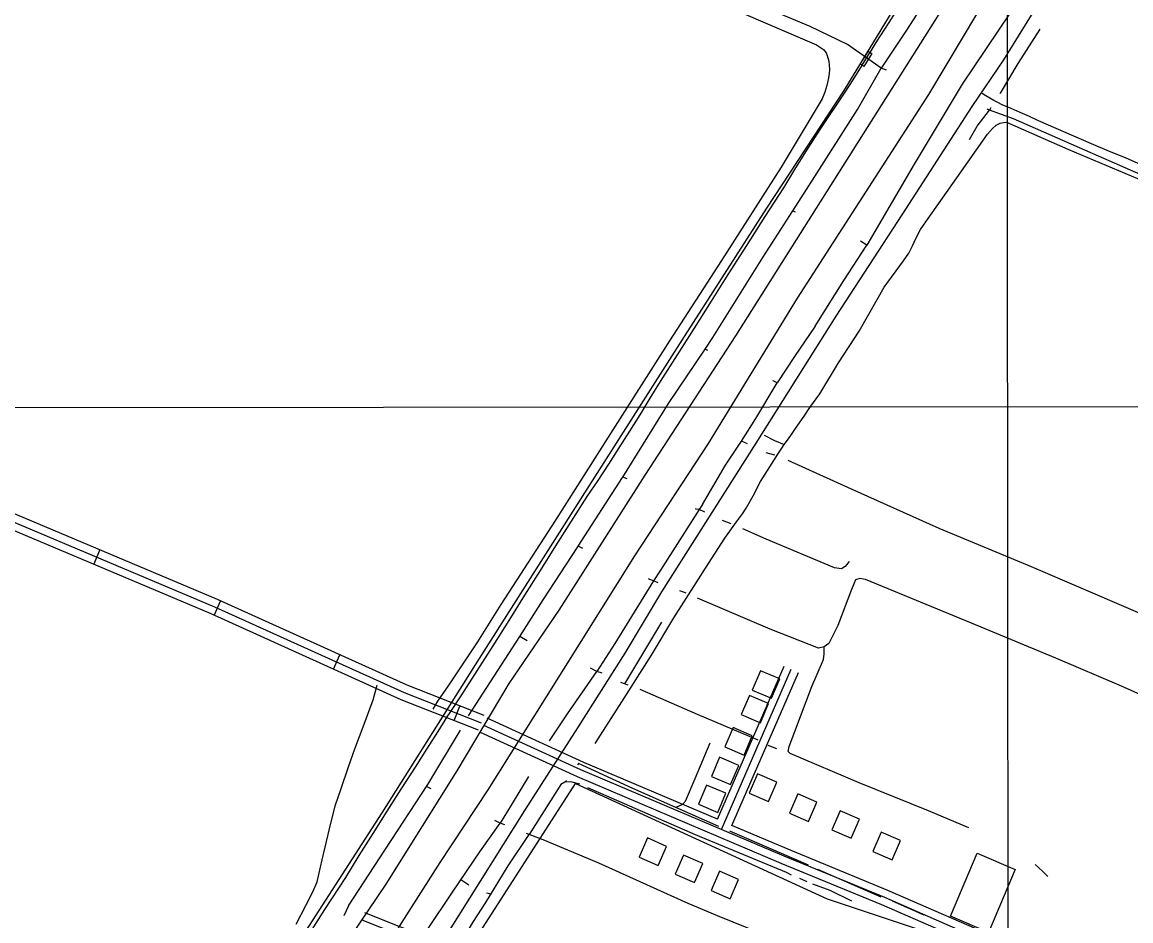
# Model space of a CAD drawing. Extents: x 3297735 to 3335592, y 670436 to 695807.
# Drawn here: x 3310478 to 3312597, y 689991 to 691708 of the extents above; entities that cross this region are included whole.
import ezdxf

# ---------------------------------------------------------------- set-up
doc = ezdxf.new("R2010")
doc.units = 0
for name, color, linetype in [('V-BLDG-OTLN', 7, 'Continuous'), ('V-BRDG-OTLN', 7, 'Continuous'), ('V-DTCH-CNTR', 7, 'Continuous'), ('V-GRID-MAJR', 7, 'Continuous'), ('V-RAIL-TRAK', 7, 'Continuous'), ('V-ROAD-CNTR', 7, 'Continuous'), ('V-SITE-OTLN', 7, 'Continuous'), ('V-TOPO-SHOR', 7, 'Continuous')]:
    doc.layers.add(name, color=color, linetype=linetype)

msp = doc.modelspace()

# ---------------------------------------------------------------- linework, layer by layer
at = {"layer": 'V-BLDG-OTLN'}
for points in [[(3311910.4, 690416.5), (3311926.1, 690453.3), (3311889.3, 690469), (3311873.6, 690432.1)], [(3311889.2, 690369.6), (3311904.9, 690406.4), (3311868.1, 690422), (3311852.4, 690385.2)], [(3311858, 690308), (3311873.7, 690344.8), (3311836.9, 690360.5), (3311821.2, 690323.6)], [(3311832.3, 690251.5), (3311848, 690288.3), (3311811.2, 690304), (3311795.5, 690267.2)], [(3311867.8, 690235.5), (3311904.5, 690219.5), (3311920.5, 690256.2), (3311883.8, 690272.1)], [(3311807.6, 690198.3), (3311823.2, 690235.1), (3311786.4, 690250.8), (3311770.8, 690214)], [(3311944.7, 690197.1), (3311981.4, 690181.2), (3311997.3, 690217.9), (3311960.7, 690233.8)], [(3312025.8, 690164.9), (3312062.5, 690149), (3312078.5, 690185.7), (3312041.8, 690201.6)], [(3311657.2, 690112.9), (3311693.9, 690097), (3311709.8, 690133.6), (3311673.1, 690149.6)], [(3312104.3, 690124), (3312141, 690108.1), (3312156.9, 690144.7), (3312120.2, 690160.7)], [(3311726.5, 690080.2), (3311763.2, 690064.3), (3311779.1, 690101), (3311742.4, 690116.9)], [(3312252.4, 690000.1), (3312303.5, 690120.5), (3312376.4, 690089.5), (3312325.3, 689969.1)], [(3311794.9, 690049.4), (3311831.6, 690033.5), (3311847.6, 690070.2), (3311810.9, 690086.1)]]:
    msp.add_lwpolyline(points, close=True, dxfattribs=at)
at = {"layer": 'V-BRDG-OTLN'}
msp.add_lwpolyline([(3312079.7, 691628), (3312095.5, 691652.2), (3312099, 691650.2), (3312102.1, 691648.4), (3312086.8, 691623.5), (3312083.6, 691625.6)], close=True, dxfattribs=at)
at = {"layer": 'V-DTCH-CNTR'}
for points in [[(3310651.5, 692249.7), (3310898.5, 692142.2), (3311175.3, 692022.3), (3311511.8, 691874.3), (3311893.8, 691708.5), (3311996.2, 691664.6)], [(3311996.2, 691664.6), (3312010.1, 691655.8), (3312015.2, 691649.6), (3312016.9, 691644.5), (3312020.2, 691633.6), (3312021.5, 691618.3), (3312020.8, 691609.5), (3312018.7, 691598.3), (3312016.3, 691587.1), (3312012.2, 691574.2), (3312007, 691561.7), (3311929.1, 691431.1), (3311814.6, 691252.5), (3311715.2, 691099.6), (3311598.4, 690915.1), (3311497.6, 690756.8), (3311393, 690595.8), (3311348.2, 690524.2), (3311292.6, 690440.2), (3311272.1, 690410.7), (3311262.8, 690395.9)], [(3311573.5, 690329.8), (3311624.4, 690409.9), (3311681, 690498.7), (3311723.9, 690570), (3311766.4, 690637), (3311784.2, 690664.8), (3311821.5, 690722.5), (3311843.7, 690753.4), (3311854.7, 690768.7), (3311862.2, 690779.5), (3311875.2, 690803.3), (3311889.6, 690830.5), (3311907.4, 690858.3), (3311922.8, 690883.1), (3311930, 690894.3), (3311934.8, 690901.3), (3311938.9, 690907.2), (3311947.4, 690918.4), (3311956.6, 690931.6), (3311972.7, 690955.4), (3311983.7, 690971.7), (3312002.5, 690998.1), (3312038.7, 691057.2), (3312078.1, 691118), (3312112.7, 691178.4), (3312125.7, 691201.8), (3312162.6, 691252.1), (3312172.9, 691266.6), (3312180.1, 691280.6), (3312186.6, 691294.8), (3312195.1, 691311.8), (3312201, 691320.3), (3312209.8, 691332.9), (3312264.9, 691410.6), (3312323, 691494.1), (3312332.6, 691504.9), (3312339.8, 691511.4), (3312347.3, 691515.1), (3312354.1, 691516.7), (3312359.9, 691517.1), (3312476.7, 691465.6), (3312658.1, 691388.8)], [(3311896.7, 690918.8), (3311916.4, 690909.2), (3311934.8, 690901.3)], [(3311020.6, 690020.6), (3311033.9, 690046.8), (3311042, 690066), (3311051.6, 690107.9), (3311065.4, 690167.1), (3311076.6, 690211), (3311088, 690243.9), (3311101.9, 690285.4), (3311113.8, 690319.9), (3311132.1, 690366.8), (3311148.8, 690413.8), (3311156.9, 690441.4)], [(3311001.7, 689984.9), (3311020.6, 690020.6)]]:
    msp.add_lwpolyline(points, dxfattribs=at)
at = {"layer": 'V-GRID-MAJR'}
for points in [[(3312375.1, 675822.7), (3312373.9, 677215.6), (3312371.7, 679737.2), (3312369.1, 682705.7), (3312367.8, 684205.7), (3312365.9, 686440.1), (3312363.4, 689216.6), (3312360.3, 692823.2), (3312359.3, 694007.2)], [(3301853.1, 690965.8), (3302673.5, 690966.2), (3305673.7, 690968.2), (3310110.3, 690971.5), (3313525.5, 690974.4), (3317355.7, 690978.1), (3321058.1, 690982), (3323164.5, 690984.4), (3326643.7, 690988.7), (3330122.8, 690993.3), (3332835.9, 690997.1), (3333379.4, 690997.9)]]:
    msp.add_lwpolyline(points, dxfattribs=at)
at = {"layer": 'V-RAIL-TRAK'}
for points in [[(3312099, 691650.2), (3312110.7, 691669.3), (3312135.2, 691707.3), (3312159.6, 691745.4), (3312183.8, 691783.6), (3312207.8, 691821.9), (3312231.6, 691860.4)], [(3312083.6, 691625.6), (3312096, 691645.4), (3312099, 691650.2)], [(3311292.1, 690382.8), (3311294.9, 690387.2), (3311317, 690421), (3311347.9, 690468.9), (3311378.5, 690516.9), (3311409, 690565.1), (3311439.2, 690613.4), (3311468.7, 690660.7), (3311498.4, 690707.8), (3311528.3, 690754.9), (3311558.4, 690801.7), (3311579, 690832.8), (3311599.3, 690863.9), (3311619.5, 690895.2), (3311639.5, 690926.6), (3311659.2, 690958.1), (3311678.8, 690989.8), (3311698.1, 691021.6), (3311730.9, 691072.5), (3311763.4, 691123.6), (3311795.7, 691174.9), (3311827.8, 691226.2), (3311863.3, 691281.3), (3311898.6, 691336.5), (3311933.7, 691391.8), (3311957.2, 691429.6), (3311980.8, 691467.3), (3312004.6, 691504.8), (3312020.3, 691528), (3312035.8, 691551.2), (3312051.1, 691574.6), (3312066.2, 691598.1), (3312081.2, 691621.7), (3312083.6, 691625.6)], [(3311056.6, 690012.8), (3311070.2, 690033.1), (3311083.6, 690053.6), (3311096.7, 690074.2), (3311109.6, 690095), (3311122.3, 690115.9), (3311148.9, 690158.3), (3311175.7, 690200.7), (3311202.7, 690242.9), (3311229.9, 690284.9), (3311251.4, 690319.2), (3311273, 690353.2), (3311292.1, 690382.8)], [(3309808.1, 688050), (3309899, 688193.2), (3310015.6, 688376), (3310202, 688668.6), (3310394.6, 688970), (3310645.2, 689363.7), (3310827.9, 689652), (3310955.4, 689853.2), (3311056.6, 690012.8)]]:
    msp.add_lwpolyline(points, dxfattribs=at)
at = {"layer": 'V-ROAD-CNTR'}
for p, q in [((3310615.2, 690672.1), (3310626.8, 690699.7)), ((3310845.1, 690574.9), (3310857.5, 690602.3)), ((3311073, 690472.1), (3311085.4, 690499.5)), ((3311303.6, 690373.8), (3311314.6, 690401.7))]:
    msp.add_line(p, q, dxfattribs=at)
for points in [[(3313189.2, 693231.9), (3312861.3, 692717), (3312518.5, 692178.8), (3312341.6, 691897.3), (3312242.3, 691742.4), (3312038.3, 691420.5), (3311841.3, 691109), (3311668.6, 690842.8), (3311504, 690585), (3311408.2, 690444.7), (3311309.2, 690278.1), (3311173.2, 690061.5), (3311058.2, 689890.8)], [(3313225.9, 693012.8), (3312927.4, 692557.2), (3312688.4, 692164.2), (3312499.1, 691871), (3312353.9, 691636.1), (3312293.2, 691547), (3312159.4, 691339.8), (3312033.4, 691146.4), (3311880.5, 690903.5), (3311700.1, 690619.8), (3311629.8, 690502.5), (3311539.4, 690360.1), (3311438.5, 690202.4), (3311312.8, 690002.2), (3311226.4, 689864.9)], [(3312211.2, 691569.6), (3312305.1, 691726.5), (3312425.4, 691906), (3312517.7, 692057), (3312601.5, 692186.5), (3312684.8, 692313), (3312748.6, 692415.4), (3312814.9, 692521.5), (3312889.9, 692643.2), (3312978.4, 692789.2), (3313074.3, 692931.7), (3313120.6, 693003.5)], [(3310989.4, 689923.2), (3311166.1, 690197.8), (3311352.6, 690492.2), (3311553.7, 690809.1), (3311739.6, 691100.5), (3311901.8, 691353), (3312049.3, 691577.8), (3312168.1, 691772.4), (3312323.3, 692016.1), (3312483.8, 692287.8), (3312642.5, 692524.8), (3312756.2, 692696.5), (3312827.1, 692802.6), (3312864.6, 692857.4)], [(3311062.6, 689765.7), (3311277.2, 690103), (3311368.7, 690241.3), (3311480.4, 690419.4), (3311649.5, 690688.5), (3311789.7, 690903.2), (3311960.3, 691180.5), (3312096.3, 691392.4), (3312211.2, 691569.6)], [(3312617.3, 691435.8), (3312586.9, 691448.6), (3312556.4, 691461.3), (3312522.3, 691475.5), (3312488.3, 691490), (3312454.4, 691504.7), (3312420.5, 691519.6), (3312403.3, 691527.6), (3312386, 691535.4), (3312368.7, 691543), (3312351.2, 691550.4), (3312343.3, 691554.3), (3312335.5, 691558.4), (3312327.9, 691562.7), (3312320.4, 691567.3), (3312313, 691572.1)], [(3309971.9, 690959.6), (3310845.6, 690591.2), (3311208.5, 690427.4), (3311355.6, 690369.4)], [(3311361.1, 690383.4), (3311214.3, 690441.2), (3310851.6, 690605), (3309977.8, 690973.4)], [(3311350.1, 690355.4), (3311202.7, 690413.6), (3310839.6, 690577.5), (3309966.1, 690945.7)], [(3311806.9, 690185.3), (3311934.5, 690477.8)], [(3311814.8, 690165.7), (3311948.2, 690471.8)], [(3311834.6, 690173.6), (3311962, 690465.8)], [(3314146.5, 689147), (3314102.8, 689172.3), (3313901.4, 689264.5), (3313599.7, 689391), (3313324, 689511.6), (3313209.4, 689563.8), (3313058.1, 689624.8), (3312603, 689826.8), (3312355.4, 689936.2), (3312126.9, 690035.6), (3311934.7, 690114.8), (3311545.9, 690279.9), (3311360.7, 690364.7)], [(3311806.9, 690185.3), (3311551.9, 690293.6), (3311366.9, 690378.3)], [(3313146.6, 689572.9), (3313052.2, 689611), (3312597, 689813.1), (3312349.4, 689922.4), (3312121, 690021.8), (3311928.9, 690101), (3311539.8, 690266.2), (3311354.4, 690351.1)], [(3312924.4, 689700.6), (3312609.1, 689840.5), (3312361.5, 689949.9), (3312132.7, 690049.5), (3311940.5, 690128.6), (3311834.6, 690173.6)], [(3311132.8, 690007.3), (3311338.7, 689924.9), (3311522.5, 689851.3), (3311542.5, 689834.4)], [(3311127.3, 689993.3), (3311333.2, 689911)]]:
    msp.add_lwpolyline(points, dxfattribs=at)
at = {"layer": 'V-SITE-OTLN'}
msp.add_lwpolyline([(3312671.3, 689530.3), (3312516.3, 689146.5), (3312504, 689144), (3312481, 689152.4), (3312402.4, 689186.2), (3312382.2, 689206.9), (3312258, 689297.1), (3312024.9, 689406.4), (3311854.5, 689510.9), (3311774.8, 689561), (3311714.1, 689612.2), (3311672.5, 689659.1), (3311634, 689742.7), (3311602, 689797.7), (3311572.4, 689828), (3311342.3, 689952.3), (3311535.7, 690253.8), (3312016.7, 690033.5), (3312217.5, 689966.4), (3312471, 689850.4), (3312474.7, 689827.2), (3312431.9, 689676.5), (3312674.3, 689556.1), (3312683.8, 689547.8)], close=True, dxfattribs=at)
at = {"layer": 'V-TOPO-SHOR'}
for p, q in [((3312130.3, 691616.3), (3312119.9, 691620.3)), ((3312372.8, 691523.5), (3312327, 691540.1)), ((3311956.3, 691345.3), (3311951.1, 691347.7)), ((3311789, 691081.1), (3311783.4, 691083.7)), ((3311864.6, 690902.4), (3311852.9, 690907.9)), ((3311916.6, 690880.6), (3311900.3, 690885.5)), ((3311634.3, 690835.4), (3311626.4, 690838.9)), ((3311782.8, 690771.9), (3311772.3, 690776.8)), ((3311833.3, 690749.4), (3311817, 690756.1)), ((3311549.9, 690702.7), (3311540.6, 690707)), ((3311693.8, 690637.3), (3311685, 690640.6)), ((3311747.3, 690617), (3311735.1, 690621.5)), ((3311700.1, 690562.1), (3311629.3, 690444.3)), ((3311443.1, 690526.3), (3311429.1, 690534.6)), ((3311576.8, 690467.7), (3311564.7, 690473.8)), ((3311587, 690464.5), (3311576.8, 690467.7)), ((3311920.9, 690319.8), (3311904.2, 690326.2)), ((3311541.4, 690291.9), (3311539.5, 690289.1)), ((3311518.3, 690259.5), (3311515.7, 690255.9)), ((3311259.7, 690243.3), (3311250.7, 690247.7)), ((3311400.7, 690174.4), (3311391.6, 690177.9)), ((3311447.3, 690156.4), (3311442, 690158.4)), ((3311981.1, 690097.5), (3311830.5, 690162.7)), ((3311948.9, 690078.5), (3311939, 690083.8)), ((3312120.2, 690036.8), (3311998.9, 690089.6)), ((3311332.1, 690059.2), (3311316.8, 690069.7)), ((3311978.5, 690065.7), (3311964.6, 690072.5)), ((3311374.3, 690042.5), (3311365.9, 690043.9)), ((3312202, 690002.4), (3312141.9, 690028.8)), ((3311101.7, 690019.8), (3311093, 690001.1))]:
    msp.add_line(p, q, dxfattribs=at)
for points in [[(3312119.9, 691620.3), (3312055.8, 691665.1), (3311984.6, 691699.6), (3311825.8, 691766.6), (3311659.2, 691837.5), (3311513, 691901.5), (3311327.2, 691981.7), (3311176.5, 692047.3), (3311016.2, 692115.8), (3310889.7, 692173.5), (3310718.7, 692245.1), (3310551, 692318.9), (3310388.5, 692388.9)], [(3312253.3, 691824.9), (3312168.5, 691692.6), (3312119.9, 691620.3)], [(3312366.3, 691725.9), (3312275.1, 691589.4), (3312183.2, 691437), (3312092.4, 691282.3), (3312080.5, 691289.6)], [(3312423.5, 691694.9), (3312381.2, 691628.8), (3312347.2, 691572.4), (3312346.6, 691571.4)], [(3311429.1, 690534.6), (3311474.2, 690604.5), (3311540, 690706), (3311540.6, 690707), (3311625.9, 690838), (3311626.4, 690838.9), (3311713.8, 690979.7), (3311783.4, 691083.7), (3311798.2, 691105.7), (3311893.8, 691258.8), (3311951.1, 691347.7), (3311993.2, 691413), (3312075.1, 691541.3), (3312119.9, 691620.3)], [(3312288.9, 691484.1), (3312303.5, 691509.3), (3312327, 691540.1)], [(3312329.8, 691544.7), (3312327, 691540.1), (3312322.6, 691541.8)], [(3313758.6, 690923.8), (3313653.9, 690969.7), (3313499.9, 691036.4), (3313339.3, 691106.1), (3313176, 691176.5), (3313031, 691238.4), (3312853.6, 691315.2), (3312692.6, 691383), (3312525.3, 691456.4), (3312372.8, 691523.5)], [(3311994, 691127.4), (3312048.4, 691214.7), (3312092.4, 691282.3)], [(3311994, 691127.4), (3311954.4, 691069.2), (3311921.2, 691019.2), (3311913.4, 691022.9), (3311912.9, 691023.1)], [(3311778.3, 690786.8), (3311822.8, 690861.7), (3311852.9, 690907.9), (3311880.7, 690950.7), (3311921.2, 691019.2)], [(3313100.9, 690369.5), (3312926.2, 690445.2), (3312767.7, 690511.6), (3312597.1, 690586.1), (3312407.1, 690667.4), (3312230.8, 690740.9), (3312063.5, 690815.8), (3311942.2, 690870.5)], [(3311778.3, 690786.8), (3311772.3, 690776.8), (3311766.7, 690777.5), (3311765.4, 690778.1)], [(3311772.3, 690776.8), (3311698.1, 690661.2), (3311685, 690640.6), (3311677.9, 690643.3), (3311675.1, 690644.6)], [(3312059, 690677.6), (3312051.1, 690668), (3312044.4, 690663.5), (3312030.7, 690665.8), (3311900.1, 690720.5), (3311855.5, 690740.4)], [(3311685, 690640.6), (3311642.8, 690572.7), (3311611.1, 690521.3), (3311576.8, 690467.7)], [(3312961.8, 690018.9), (3313010.5, 690135.4), (3313030.1, 690197), (3313032.7, 690216.3), (3313032, 690228.6), (3313026.1, 690237.5), (3313002.8, 690251), (3312871.1, 690311.6), (3312730.4, 690372), (3312579.1, 690439.4), (3312454, 690493.3), (3312293, 690560.1), (3312090, 690643.6), (3312079.3, 690645.5), (3312070.7, 690642.6), (3312063.2, 690624.4), (3312037, 690555.4), (3312019.7, 690520.9), (3312010.8, 690514.6), (3312000.4, 690512.4), (3311907.6, 690548.4), (3311768.9, 690608)], [(3311331.5, 690382.8), (3311394.3, 690480.6), (3311429.1, 690534.6)], [(3312287.9, 690168.8), (3312210.3, 690201.4), (3312078.3, 690255), (3311946.2, 690310.8), (3311942.5, 690314.6), (3311944.4, 690324.6), (3311987.5, 690438.9), (3312010, 690490.8), (3312011.1, 690501.2), (3312010.8, 690514.6)], [(3311486.2, 690335.1), (3311520.6, 690386.5), (3311576.8, 690467.7)], [(3311636.7, 690441.3), (3311629.3, 690444.3), (3311622.6, 690446.5)], [(3311884.9, 690336.3), (3311769.2, 690385.4), (3311659.4, 690433)], [(3311101.7, 690019.8), (3311171.6, 690126.6), (3311253.4, 690251.9), (3311315.8, 690355.3)], [(3311792.8, 690330.7), (3311763.9, 690262.8), (3311745.2, 690219), (3311740.3, 690213.5), (3311727.3, 690208)], [(3311810, 690171.6), (3311727.3, 690208), (3311645.3, 690243.9), (3311541.4, 690291.9)], [(3311445.7, 690266.8), (3311412.6, 690212.4), (3311391.6, 690177.9), (3311381.8, 690182.8)], [(3311544.3, 690252.1), (3311526.8, 690257), (3311515.7, 690255.9), (3311507.8, 690251.5), (3311488, 690220.7), (3311447.3, 690156.4)], [(3311939, 690083.8), (3311765.4, 690155.8), (3311559.5, 690245.7)], [(3311253, 689975), (3311300.5, 690045.8), (3311354.3, 690124.8), (3311391.6, 690177.9)], [(3311364.7, 690026.6), (3311406.9, 690096.3), (3311447.3, 690156.4)], [(3311751.2, 690024.7), (3311580.5, 690101.4), (3311474, 690146), (3311447.3, 690156.4)], [(3312438.4, 690076.1), (3312428.1, 690086.5), (3312414.4, 690099.2)], [(3312064.1, 690029), (3312022.4, 690049.1), (3311989.2, 690061.4)], [(3311309.1, 689936.6), (3311341, 689990.3), (3311364.7, 690026.6)], [(3311893.7, 689965.9), (3311806.9, 690000.6), (3311751.2, 690024.7)]]:
    msp.add_lwpolyline(points, dxfattribs=at)

doc.saveas('drawing.dxf')
